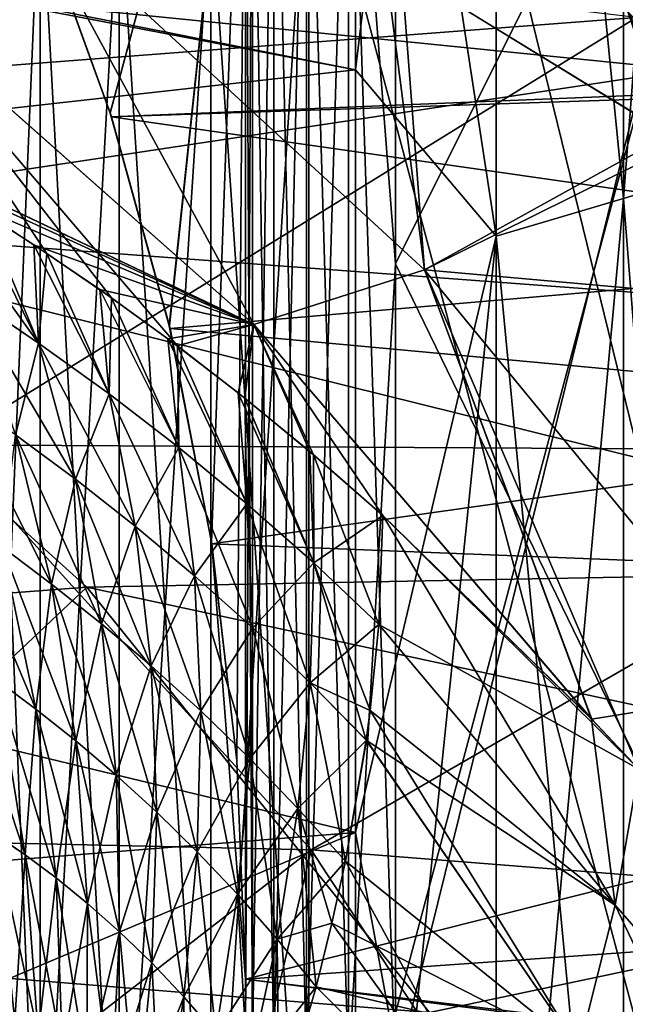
# Model space of a CAD drawing. Header units: metres. Extents: x -31 to 116, y -82 to 82.
# Tile 595 of 656: x 7.79 to 9.7, y 6.23 to 9.35. Entities that reach past the tile are written whole.
import ezdxf

# ---------------------------------------------------------------- set-up
doc = ezdxf.new("R2010")
doc.units = ezdxf.units.M
doc.layers.add('solid_80000000GA_10_1', color=7, linetype='CONTINUOUS')

msp = doc.modelspace()

# ---------------------------------------------------------------- linework, layer by layer
at = {"layer": 'solid_80000000GA_10_1'}
for points in [[(12.6, 8.140638, 67.580978), (0, 15.415252, 67.784035), (0, 15.415252, 81.302902)], [(11.651099, 8.688487, 67.049789), (2.518857, 13.960989, 66.651329), (0, 15.415252, 67.784035)], [(12.6, 8.140638, 67.580978), (11.651099, 8.688487, 67.049789), (0, 15.415252, 67.784035)], [(1.261851, 14.686722, 81.548378), (12.6, 8.140638, 81.453682), (0, 15.415252, 81.302902)], [(12.6, 8.140638, 67.580978), (0, 15.415252, 81.302902), (12.6, 8.140638, 81.453682)], [(12.6, 8.140638, -81.453682), (1.262316, 14.686454, -81.548462), (0, 15.415252, -81.302902)], [(12.6, 8.140638, -81.453682), (0, 15.415252, -81.302902), (0, 15.415252, -67.784035)], [(12.6, 8.140638, -67.580978), (12.6, 8.140638, -81.453682), (0, 15.415252, -67.784035)], [(2.518857, 13.960989, -66.651329), (12.6, 8.140638, -67.580978), (0, 15.415252, -67.784035)], [(1.261851, 14.686722, 81.548378), (11.534207, 8.755975, 81.642868), (12.6, 8.140638, 81.453682)], [(1.261851, 14.686722, 81.548378), (2.492356, 13.97629, 81.746399), (11.534207, 8.755975, 81.642868)], [(11.53445, 8.755835, -81.64283), (2.492978, 13.975931, -81.74649), (1.262316, 14.686454, -81.548462)], [(12.6, 8.140638, -81.453682), (11.53445, 8.755835, -81.64283), (1.262316, 14.686454, -81.548462)], [(2.492356, 13.97629, 81.746399), (10.497006, 9.354803, 81.795967), (11.534207, 8.755975, 81.642868)], [(11.53445, 8.755835, -81.64283), (10.497323, 9.35462, -81.795929), (2.492978, 13.975931, -81.74649)], [(10.789269, 9.186065, 66.632423), (3.307549, 13.505638, 66.326279), (2.518857, 13.960989, 66.651329)], [(11.651099, 8.688487, 67.049789), (10.789269, 9.186065, 66.632423), (2.518857, 13.960989, 66.651329)], [(2.518857, 13.960989, -66.651329), (11.650618, 8.688766, -67.049538), (12.6, 8.140638, -67.580978)], [(2.518857, 13.960989, -66.651329), (10.788719, 9.186382, -66.632172), (11.650618, 8.688766, -67.049538)], [(2.518857, 13.960989, -66.651329), (3.307062, 13.505919, -66.326462), (10.788719, 9.186382, -66.632172)], [(3.307062, 13.505919, -66.326462), (9.998805, 9.642439, -66.309898), (10.788719, 9.186382, -66.632172)], [(10.789269, 9.186065, 66.632423), (9.999215, 9.642202, 66.310051), (3.307549, 13.505638, 66.326279)], [(10.032687, 13.151988, 47.851303), (10.032687, 8.884265, 49.490318), (9.694691, 13.02726, 47.557583)], [(10.032687, 13.151988, -47.851303), (9.694691, 13.02726, -47.557583), (9.694691, 8.780321, -49.188614)], [(10.032687, 8.884265, -49.490318), (10.032687, 13.151988, -47.851303), (9.694691, 8.780321, -49.188614)], [(9.694691, 13.02726, 47.557583), (9.694691, 8.780321, 49.188614), (9.292159, 12.852402, 47.379211)], [(9.694691, 8.780321, -49.188614), (9.694691, 13.02726, -47.557583), (9.292159, 12.852333, -47.379238)], [(10.032687, 8.884265, 49.490318), (9.694691, 8.780321, 49.188614), (9.694691, 13.02726, 47.557583)], [(9.292159, 8.661469, 48.983673), (8.847297, 11.56588, 47.763874), (9.292159, 12.852402, 47.379211)], [(8.847297, 9.187693, -48.658989), (9.292159, 8.661433, -48.983685), (9.292159, 12.852333, -47.379238)], [(8.847297, 11.56588, -47.763874), (8.847297, 9.187693, -48.658989), (9.292159, 12.852333, -47.379238)], [(9.694691, 8.780321, 49.188614), (9.292159, 8.661469, 48.983673), (9.292159, 12.852402, 47.379211)], [(9.694691, 8.780321, -49.188614), (9.292159, 12.852333, -47.379238), (9.292159, 8.661433, -48.983685)], [(1.856266, 10.579639, 46.827396), (8.847297, 11.56588, 47.763874), (8.847297, 9.187693, 48.658989)], [(1.859068, 10.523571, -46.849682), (8.847297, 9.187693, -48.658989), (8.847297, 11.56588, -47.763874)], [(9.292159, 8.661469, 48.983673), (8.847297, 9.187693, 48.658989), (8.847297, 11.56588, 47.763874)], [(8.825714, 10.485681, -55.093819), (8.973832, 8.573753, -55.68121), (8.973832, 11.105904, -54.847477)], [(8.825714, 10.485681, 55.093819), (8.973832, 11.105904, 54.847477), (8.973832, 8.573753, 55.68121)], [(8.973832, 11.105904, 54.847477), (10.226168, 11.084215, 54.78553), (10.226168, 5.99521, 56.356323)], [(8.973832, 8.573753, 55.68121), (8.973832, 11.105904, 54.847477), (10.226168, 5.99521, 56.356323)], [(8.973832, 11.105904, -54.847477), (8.973832, 8.573753, -55.68121), (10.226168, 11.084215, -54.78553)], [(8.973832, 6.01221, -56.419716), (10.226168, 5.99521, -56.356323), (10.226168, 11.084215, -54.78553)], [(8.973832, 8.573753, -55.68121), (8.973832, 6.01221, -56.419716), (10.226168, 11.084215, -54.78553)], [(7.834401, 9.708703, -57.001247), (8.072961, 9.051382, -57.105053), (8.5, 10.643089, -56.822361)], [(8.073252, 9.050471, 57.105255), (7.834852, 9.707597, 57.001385), (8.5, 10.643089, 56.822361)], [(8.072961, 9.051382, -57.105053), (8.259569, 8.378361, -57.204475), (8.5, 10.643089, -56.822361)], [(8.259679, 8.377896, 57.204536), (8.073252, 9.050471, 57.105255), (8.5, 10.643089, 56.822361)], [(8.259569, 8.378361, -57.204475), (8.3932, 7.694364, -57.298088), (8.5, 10.643089, -56.822361)], [(8.39322, 7.694233, 57.298092), (8.259679, 8.377896, 57.204536), (8.5, 10.643089, 56.822361)], [(8.3932, 7.694364, -57.298088), (8.473349, 7.004083, -57.385059), (8.5, 10.643089, -56.822361)], [(8.473349, 7.004089, 57.385082), (8.39322, 7.694233, 57.298092), (8.5, 10.643089, 56.822361)], [(8.473349, 7.004083, -57.385059), (8.5, 6.311975, -57.464909), (8.5, 10.643089, -56.822361)], [(8.473349, 7.004089, 57.385082), (8.5, 10.643089, 56.822361), (8.5, 6.311975, 57.464909)], [(8.5, 10.543617, -55.569004), (8.5, 10.643089, -56.822361), (8.5, 6.311975, -57.464909)], [(8.5, 6.311975, 57.464909), (8.5, 10.643089, 56.822361), (8.5, 10.543617, 55.569004)], [(1.859048, 10.523568, 46.849682), (1.856266, 10.579639, 46.827396), (8.847297, 9.187693, 48.658989)], [(2.009825, 8.423403, 47.649441), (1.859048, 10.523568, 46.849682), (8.847297, 9.187693, 48.658989)], [(2.009825, 8.423403, -47.649441), (8.847297, 9.187693, -48.658989), (1.859068, 10.523571, -46.849682)], [(8.5, 10.543617, -55.569004), (8.5, 6.311975, -57.464909), (8.5, 6.141539, -56.901989)], [(8.5, 10.543617, -55.569004), (8.5, 6.141539, -56.901989), (8.522744, 10.495427, -55.427921)], [(8.5, 6.311975, 57.464909), (8.5, 10.543617, 55.569004), (8.5, 6.141539, 56.901989)], [(8.522744, 6.102924, 56.757992), (8.5, 6.141539, 56.901989), (8.5, 10.543617, 55.569004)], [(8.522744, 10.495427, 55.427921), (8.522744, 6.102924, 56.757992), (8.5, 10.543617, 55.569004)], [(8.522744, 6.102924, -56.757992), (8.589252, 6.067692, -56.626614), (8.589252, 10.544706, -55.267601)], [(8.522744, 10.495427, -55.427921), (8.522744, 6.102924, -56.757992), (8.589252, 10.544706, -55.267601)], [(8.589252, 10.544706, 55.267601), (8.589252, 6.067692, 56.626614), (8.522744, 10.495427, 55.427921)], [(8.693426, 10.509369, -55.163563), (8.589252, 10.544706, -55.267601), (8.589252, 6.067692, -56.626614)], [(8.589252, 10.544706, 55.267601), (8.693426, 6.039233, 56.520485), (8.589252, 6.067692, 56.626614)], [(8.693426, 10.509369, 55.163563), (8.693426, 6.039233, 56.520485), (8.589252, 10.544706, 55.267601)], [(8.5, 6.141539, -56.901989), (8.522744, 6.102924, -56.757992), (8.522744, 10.495427, -55.427921)], [(8.522744, 10.495427, 55.427921), (8.589252, 6.067692, 56.626614), (8.522744, 6.102924, 56.757992)], [(8.693426, 10.509369, -55.163563), (8.589252, 6.067692, -56.626614), (8.693426, 6.039233, -56.520485)], [(8.693426, 10.509369, -55.163563), (8.693426, 6.039233, -56.520485), (8.825714, 10.485681, -55.093819)], [(8.693426, 10.509369, 55.163563), (8.825714, 6.020155, 56.449341), (8.693426, 6.039233, 56.520485)], [(8.693426, 10.509369, 55.163563), (8.825714, 10.485681, 55.093819), (8.825714, 6.020155, 56.449341)], [(8.693426, 6.039233, -56.520485), (8.825714, 6.020155, -56.449341), (8.825714, 10.485681, -55.093819)], [(8.825714, 10.485681, -55.093819), (8.825714, 6.020155, -56.449341), (8.973832, 8.573753, -55.68121)], [(8.825714, 10.485681, 55.093819), (8.973832, 6.01221, 56.419716), (8.825714, 6.020155, 56.449341)], [(8.825714, 10.485681, 55.093819), (8.973832, 8.573753, 55.68121), (8.973832, 6.01221, 56.419716)], [(8.390631, 5.190802, 53.356651), (8.7, 5.180295, 53.317471), (8.7, 10.044571, 51.816044)], [(8.390631, 9.737114, 51.965771), (8.390631, 5.190802, 53.356651), (8.7, 10.044571, 51.816044)], [(8.390631, 9.737114, -51.965771), (8.7, 10.044571, -51.816044), (8.7, 5.180295, -53.317471)], [(10, 10.044571, 51.816044), (8.7, 5.180295, 53.317471), (10, 5.180295, 53.317471)], [(8.7, 10.044571, 51.816044), (8.7, 5.180295, 53.317471), (10, 10.044571, 51.816044)], [(8.7, 10.044571, -51.816044), (10, 5.180295, -53.317471), (8.7, 5.180295, -53.317471)], [(8.7, 10.044571, -51.816044), (10, 10.044571, -51.816044), (10, 5.180295, -53.317471)], [(9.444016, 9.962748, -81.917175), (9.891911, 9.18692, -82), (9.178318, 9.899917, -82)], [(10.497323, 9.35462, -81.795929), (9.891911, 9.18692, -82), (9.444016, 9.962748, -81.917175)], [(4.706282, 9.942379, 82), (6.205023, 9.08275, 82), (9.735477, 9.352529, 82)], [(5.274789, 9.652801, -82), (9.178318, 9.899917, -82), (9.891911, 9.18692, -82)], [(7.660927, 9.919252, -52.494438), (7.851916, 5.271216, -53.656521), (7.660927, 5.335633, -53.896732)], [(7.851916, 9.838243, -52.2593), (7.851916, 5.271216, -53.656521), (7.660927, 9.919252, -52.494438)], [(7.851916, 9.838243, 52.2593), (7.660927, 9.919252, 52.494438), (7.660927, 5.335633, 53.896732)], [(7.851916, 9.838243, 52.2593), (7.660927, 5.335633, 53.896732), (7.851916, 5.271216, 53.656521)], [(7.851916, 9.838243, -52.2593), (8.100817, 5.221815, -53.472298), (7.851916, 5.271216, -53.656521)], [(8.100817, 9.776115, -52.078972), (8.100817, 5.221815, -53.472298), (7.851916, 9.838243, -52.2593)], [(8.100817, 9.776115, 52.078972), (7.851916, 9.838243, 52.2593), (7.851916, 5.271216, 53.656521)], [(8.100817, 9.776115, 52.078972), (7.851916, 5.271216, 53.656521), (8.100817, 5.221815, 53.472298)], [(8.100817, 9.776115, -52.078972), (8.390631, 5.190802, -53.356651), (8.100817, 5.221815, -53.472298)], [(8.100817, 9.776115, -52.078972), (8.390631, 9.737114, -51.965771), (8.390631, 5.190802, -53.356651)], [(8.100817, 9.776115, 52.078972), (8.100817, 5.221815, 53.472298), (8.390631, 9.737114, 51.965771)], [(7.800747, 9.72169, 63.964466), (8.526247, 8.381899, 63.369762), (7.299954, 9.469096, 63.369762)], [(7.800747, 9.72169, -63.964466), (7.300273, 9.468851, -63.369762), (8.526366, 8.381778, -63.369762)], [(9.065285, 8.554737, -63.964466), (7.800747, 9.72169, -63.964466), (8.526366, 8.381778, -63.369762)], [(8.940356, 9.534366, -64.570351), (7.800747, 9.72169, -63.964466), (9.065285, 8.554737, -63.964466)], [(7.800747, 9.72169, 63.964466), (9.065285, 8.554737, 63.964466), (8.526247, 8.381899, 63.369762)], [(8.992866, 9.502324, 64.583038), (9.065285, 8.554737, 63.964466), (7.800747, 9.72169, 63.964466)], [(8.100817, 5.221815, 53.472298), (8.390631, 5.190802, 53.356651), (8.390631, 9.737114, 51.965771)], [(8.390631, 9.737114, -51.965771), (8.7, 5.180295, -53.317471), (8.390631, 5.190802, -53.356651)], [(7.840701, 9.693205, -59.816708), (8.072961, 9.051382, -57.105053), (7.834401, 9.708703, -57.001247)], [(7.8407, 9.693206, 59.816708), (7.834852, 9.707597, 57.001385), (8.073252, 9.050471, 57.105255)], [(7.8407, 9.693206, 59.816708), (8.073252, 9.050471, 57.105255), (8.077059, 9.038524, 59.921494)], [(21, 9.472693, 60.027061), (7.8407, 9.693206, 59.816708), (8.077059, 9.038524, 59.921494)], [(8.077058, 9.038527, -59.921494), (8.072961, 9.051382, -57.105053), (7.840701, 9.693205, -59.816708)], [(21, 9.569386, -60.011723), (8.077058, 9.038527, -59.921494), (7.840701, 9.693205, -59.816708)], [(6.719516, 8.709035, -82), (5.274789, 9.652801, -82), (9.891911, 9.18692, -82)], [(21, 9.569386, -60.011723), (21, 7.190351, -60.343029), (8.077058, 9.038527, -59.921494)], [(8.940356, 9.534366, -64.570351), (9.065285, 8.554737, -63.964466), (9.838117, 8.982422, -64.821877)], [(9.705306, 9.381531, -65.057838), (8.940356, 9.534366, -64.570351), (9.838117, 8.982422, -64.821877)], [(8.992866, 9.502324, 64.583038), (9.877806, 8.957834, 64.834686), (9.065285, 8.554737, 63.964466)], [(9.705299, 9.381535, 65.057838), (9.877806, 8.957834, 64.834686), (8.992866, 9.502324, 64.583038)], [(7.299954, 9.469096, 63.369762), (8.526247, 8.381899, 63.369762), (7.23597, 8.996865, 62.700291)], [(7.300273, 9.468851, -63.369762), (8.076905, 8.466866, -62.982864), (8.285504, 8.31453, -63.043407)], [(8.526366, 8.381778, -63.369762), (7.300273, 9.468851, -63.369762), (8.285504, 8.31453, -63.043407)], [(7.300273, 9.468851, -63.369762), (7.873055, 8.606995, -62.91996), (8.076905, 8.466866, -62.982864)], [(7.300273, 9.468851, -63.369762), (7.67432, 8.736243, -62.855484), (7.873055, 8.606995, -62.91996)], [(21, 9.472693, 60.027061), (8.077059, 9.038524, 59.921494), (8.261775, 8.368989, 60.020542)], [(21, 9.472693, 60.027061), (8.261775, 8.368989, 60.020542), (8.394072, 7.688744, 60.112804)], [(21, 9.472693, 60.027061), (8.394072, 7.688744, 60.112804), (8.5, 6.311975, 60.27401)], [(21, 4.718619, 60.586433), (21, 9.472693, 60.027061), (8.5, 6.311975, 60.27401)], [(6.205023, 9.08275, 82), (7.547945, 8.001782, 82), (9.735477, 9.352529, 82)], [(7.547945, 8.001782, 82), (10.88724, 7.982312, 82), (9.735477, 9.352529, 82)], [(2.009825, 8.423403, 47.649441), (8.847297, 9.187693, 48.658989), (8.847297, 6.776258, 49.460232)], [(2.009825, 8.423403, -47.649441), (8.847297, 6.776258, -49.460232), (8.847297, 9.187693, -48.658989)], [(6.719516, 8.709035, -82), (9.891911, 9.18692, -82), (10.550343, 8.422568, -82)], [(9.292159, 8.661469, 48.983673), (8.847297, 6.776258, 49.460232), (8.847297, 9.187693, 48.658989)], [(8.847297, 9.187693, -48.658989), (8.847297, 6.776258, -49.460232), (9.292159, 8.661433, -48.983685)], [(8.077058, 9.038527, -59.921494), (8.259569, 8.378361, -57.204475), (8.072961, 9.051382, -57.105053)], [(8.077059, 9.038524, 59.921494), (8.073252, 9.050471, 57.105255), (8.259679, 8.377896, 57.204536)], [(8.261774, 8.368993, -60.020542), (8.259569, 8.378361, -57.204475), (8.077058, 9.038527, -59.921494)], [(21, 7.190351, -60.343029), (8.261774, 8.368993, -60.020542), (8.077058, 9.038527, -59.921494)], [(8.077059, 9.038524, 59.921494), (8.259679, 8.377896, 57.204536), (8.261775, 8.368989, 60.020542)], [(8.526247, 8.381899, 63.369762), (7.24733, 8.990504, 62.704544), (7.23597, 8.996865, 62.700291)], [(8.526247, 8.381899, 63.369762), (7.435086, 8.882516, 62.773148), (7.24733, 8.990504, 62.704544)], [(9.838117, 8.982422, -64.821877), (9.065285, 8.554737, -63.964466), (10.157061, 7.224752, -63.964466)], [(9.877806, 8.957834, 64.834686), (10.767009, 8.403287, 65.158096), (9.065285, 8.554737, 63.964466)], [(8.526247, 8.381899, 63.369762), (7.629694, 8.764365, 62.840637), (7.435086, 8.882516, 62.773148)], [(7.846861, 8.323495, -62.561157), (7.67432, 8.736243, -62.855484), (7.451938, 8.872567, -62.779171)], [(7.621539, 8.475718, -62.473068), (7.846861, 8.323495, -62.561157), (7.451938, 8.872567, -62.779171)], [(10.032687, 8.884265, 49.490318), (10.032687, 4.512641, 50.827755), (9.694691, 8.780321, 49.188614)], [(10.032687, 8.884265, -49.490318), (9.694691, 8.780321, -49.188614), (9.694691, 4.429988, -50.519539)], [(10.032687, 4.512641, -50.827755), (10.032687, 8.884265, -49.490318), (9.694691, 4.429988, -50.519539)], [(9.694691, 8.780321, 49.188614), (9.694691, 4.429988, 50.519539), (9.292159, 8.661469, 48.983673)], [(9.694691, 8.780321, -49.188614), (9.292159, 8.661433, -48.983685), (9.292159, 4.369777, -50.29501)], [(9.694691, 4.429988, -50.519539), (9.694691, 8.780321, -49.188614), (9.292159, 4.369777, -50.29501)], [(10.032687, 4.512641, 50.827755), (9.694691, 4.429988, 50.519539), (9.694691, 8.780321, 49.188614)], [(7.629694, 8.764365, 62.840637), (7.846866, 8.323483, 62.56115), (7.621544, 8.475705, 62.473061)], [(7.629694, 8.764365, 62.840637), (7.831748, 8.634418, 62.906788), (7.846866, 8.323483, 62.56115)], [(8.526247, 8.381899, 63.369762), (7.831748, 8.634418, 62.906788), (7.629694, 8.764365, 62.840637)], [(7.846861, 8.323495, -62.561157), (7.873055, 8.606995, -62.91996), (7.67432, 8.736243, -62.855484)], [(5.689669, 7.375425, -80.315002), (6.719516, 8.709035, -82), (7.998627, 7.551286, -82)], [(6.719516, 8.709035, -82), (10.550343, 8.422568, -82), (11.14992, 7.611111, -82)], [(7.998627, 7.551286, -82), (6.719516, 8.709035, -82), (11.14992, 7.611111, -82)], [(9.292159, 4.369777, 50.29501), (8.847297, 6.776258, 49.460232), (9.292159, 8.661469, 48.983673)], [(8.847297, 4.33528, -50.16637), (9.292159, 4.369777, -50.29501), (9.292159, 8.661433, -48.983685)], [(8.847297, 6.776258, -49.460232), (8.847297, 4.33528, -50.16637), (9.292159, 8.661433, -48.983685)], [(9.694691, 4.429988, 50.519539), (9.292159, 4.369777, 50.29501), (9.292159, 8.661469, 48.983673)], [(7.831748, 8.634418, 62.906788), (8.069679, 8.162602, 62.641926), (7.846866, 8.323483, 62.56115)], [(7.831748, 8.634418, 62.906788), (8.040339, 8.492601, 62.971836), (8.069679, 8.162602, 62.641926)], [(8.526247, 8.381899, 63.369762), (8.040339, 8.492601, 62.971836), (7.831748, 8.634418, 62.906788)], [(7.846861, 8.323495, -62.561157), (8.069676, 8.162616, -62.641937), (7.873055, 8.606995, -62.91996)], [(8.069676, 8.162616, -62.641937), (8.076905, 8.466866, -62.982864), (7.873055, 8.606995, -62.91996)], [(8.825714, 6.020155, -56.449341), (8.973832, 6.01221, -56.419716), (8.973832, 8.573753, -55.68121)], [(8.973832, 8.573753, 55.68121), (10.226168, 5.99521, 56.356323), (8.973832, 6.01221, 56.419716)], [(9.065285, 8.554737, 63.964466), (9.593751, 7.134407, 63.368999), (8.526247, 8.381899, 63.369762)], [(9.065285, 8.554737, -63.964466), (8.526366, 8.381778, -63.369762), (9.594211, 7.133932, -63.369118)], [(9.742939, 6.976133, -63.406075), (9.065285, 8.554737, -63.964466), (9.594211, 7.133932, -63.369118)], [(9.742939, 6.976133, -63.406075), (10.157061, 7.224752, -63.964466), (9.065285, 8.554737, -63.964466)], [(9.065285, 8.554737, 63.964466), (10.157061, 7.224752, 63.964466), (9.593751, 7.134407, 63.368999)], [(10.767009, 8.403287, 65.158096), (10.157061, 7.224752, 63.964466), (9.065285, 8.554737, 63.964466)], [(7.963278, 7.8932, -62.288151), (7.846861, 8.323495, -62.561157), (7.621539, 8.475718, -62.473068)], [(7.773222, 8.033478, -62.203136), (7.963278, 7.8932, -62.288151), (7.621539, 8.475718, -62.473068)], [(7.773231, 8.033446, 62.203117), (7.621544, 8.475705, 62.473061), (7.846866, 8.323483, 62.56115)], [(8.040339, 8.492601, 62.971836), (8.289198, 7.992994, 62.715675), (8.069679, 8.162602, 62.641926)], [(8.040339, 8.492601, 62.971836), (8.255396, 8.337149, 63.034958), (8.289198, 7.992994, 62.715675)], [(8.526247, 8.381899, 63.369762), (8.255396, 8.337149, 63.034958), (8.040339, 8.492601, 62.971836)], [(8.069676, 8.162616, -62.641937), (8.289196, 7.993006, -62.715683), (8.076905, 8.466866, -62.982864)], [(8.289196, 7.993006, -62.715683), (8.285504, 8.31453, -63.043407), (8.076905, 8.466866, -62.982864)], [(2.198413, 6.244006, 48.397625), (2.009825, 8.423403, 47.649441), (8.847297, 6.776258, 49.460232)], [(2.198413, 6.244006, -48.397625), (8.847297, 6.776258, -49.460232), (2.009825, 8.423403, -47.649441)], [(8.526247, 8.381899, 63.369762), (8.476597, 8.166471, 63.095589), (8.255396, 8.337149, 63.034958)], [(8.261774, 8.368993, -60.020542), (8.3932, 7.694364, -57.298088), (8.259569, 8.378361, -57.204475)], [(8.261775, 8.368989, 60.020542), (8.259679, 8.377896, 57.204536), (8.39322, 7.694233, 57.298092)], [(8.526366, 8.381778, -63.369762), (8.285504, 8.31453, -63.043407), (8.498286, 8.149165, -63.101364)], [(8.526247, 8.381899, 63.369762), (8.702959, 7.980305, 63.154072), (8.476597, 8.166471, 63.095589)], [(8.526366, 8.381778, -63.369762), (8.498286, 8.149165, -63.101364), (8.714558, 7.970492, -63.157032)], [(8.526247, 8.381899, 63.369762), (8.933621, 7.77798, 63.210453), (8.702959, 7.980305, 63.154072)], [(8.526247, 8.381899, 63.369762), (9.593751, 7.134407, 63.368999), (8.933621, 7.77798, 63.210453)], [(8.526366, 8.381778, -63.369762), (8.714558, 7.970492, -63.157032), (8.933621, 7.77798, -63.210453)], [(9.594211, 7.133932, -63.369118), (8.526366, 8.381778, -63.369762), (8.933621, 7.77798, -63.210453)], [(8.394072, 7.688744, -60.112804), (8.3932, 7.694364, -57.298088), (8.261774, 8.368993, -60.020542)], [(21, 7.190351, -60.343029), (8.394072, 7.688744, -60.112804), (8.261774, 8.368993, -60.020542)], [(8.261775, 8.368989, 60.020542), (8.39322, 7.694233, 57.298092), (8.394072, 7.688744, 60.112804)], [(7.963285, 7.89317, 62.288136), (7.773231, 8.033446, 62.203117), (7.846866, 8.323483, 62.56115)], [(8.152195, 7.744737, -62.366119), (8.069676, 8.162616, -62.641937), (7.846861, 8.323495, -62.561157)], [(7.963278, 7.8932, -62.288151), (8.152195, 7.744737, -62.366119), (7.846861, 8.323495, -62.561157)], [(7.963285, 7.89317, 62.288136), (7.846866, 8.323483, 62.56115), (8.069679, 8.162602, 62.641926)], [(8.255396, 8.337149, 63.034958), (8.504745, 7.814829, 62.782707), (8.289198, 7.992994, 62.715675)], [(8.255396, 8.337149, 63.034958), (8.476597, 8.166471, 63.095589), (8.504745, 7.814829, 62.782707)], [(8.504744, 7.814841, -62.782719), (8.498286, 8.149165, -63.101364), (8.285504, 8.31453, -63.043407)], [(8.289196, 7.993006, -62.715683), (8.504744, 7.814841, -62.782719), (8.285504, 8.31453, -63.043407)], [(7.887905, 7.561643, -61.967197), (7.773222, 8.033478, -62.203136), (7.582823, 8.165809, -62.110935)], [(7.731267, 7.679333, -61.879585), (7.887905, 7.561643, -61.967197), (7.582823, 8.165809, -62.110935)], [(8.1522, 7.744708, 62.3661), (7.963285, 7.89317, 62.288136), (8.069679, 8.162602, 62.641926)], [(8.339198, 7.587906, -62.437195), (8.289196, 7.993006, -62.715683), (8.069676, 8.162616, -62.641937)], [(8.152195, 7.744737, -62.366119), (8.339198, 7.587906, -62.437195), (8.069676, 8.162616, -62.641937)], [(8.1522, 7.744708, 62.3661), (8.069679, 8.162602, 62.641926), (8.289198, 7.992994, 62.715675)], [(8.476597, 8.166471, 63.095589), (8.715673, 7.62835, 62.843349), (8.504745, 7.814829, 62.782707)], [(8.476597, 8.166471, 63.095589), (8.702959, 7.980305, 63.154072), (8.715673, 7.62835, 62.843349)], [(8.715673, 7.628362, -62.843361), (8.714558, 7.970492, -63.157032), (8.498286, 8.149165, -63.101364)], [(8.504744, 7.814841, -62.782719), (8.715673, 7.628362, -62.843361), (8.498286, 8.149165, -63.101364)], [(7.887915, 7.561593, 61.967175), (7.73128, 7.67928, 61.879562), (7.773231, 8.033446, 62.203117)], [(8.045196, 7.436163, -62.048058), (7.963278, 7.8932, -62.288151), (7.773222, 8.033478, -62.203136)], [(7.887905, 7.561643, -61.967197), (8.045196, 7.436163, -62.048058), (7.773222, 8.033478, -62.203136)], [(7.887915, 7.561593, 61.967175), (7.773231, 8.033446, 62.203117), (7.963285, 7.89317, 62.288136)], [(6.394561, 6.77339, 80.315002), (8.707303, 6.721757, 82), (7.547945, 8.001782, 82)], [(7.547945, 8.001782, 82), (8.707303, 6.721757, 82), (10.88724, 7.982312, 82)], [(8.3392, 7.587878, 62.437176), (8.1522, 7.744708, 62.3661), (8.289198, 7.992994, 62.715675)], [(8.523602, 7.4228, -62.501637), (8.504744, 7.814841, -62.782719), (8.289196, 7.993006, -62.715683)], [(8.339198, 7.587906, -62.437195), (8.523602, 7.4228, -62.501637), (8.289196, 7.993006, -62.715683)], [(8.3392, 7.587878, 62.437176), (8.289198, 7.992994, 62.715675), (8.504745, 7.814829, 62.782707)], [(8.702959, 7.980305, 63.154072), (8.933621, 7.77798, 63.210453), (8.715673, 7.62835, 62.843349)], [(8.707303, 6.721757, 82), (11.847364, 6.472245, 82), (10.88724, 7.982312, 82)], [(8.921274, 7.433758, -62.898006), (8.933621, 7.77798, -63.210453), (8.714558, 7.970492, -63.157032)], [(8.715673, 7.628362, -62.843361), (8.921274, 7.433758, -62.898006), (8.714558, 7.970492, -63.157032)], [(8.045202, 7.436114, 62.048035), (7.887915, 7.561593, 61.967175), (7.963285, 7.89317, 62.288136)], [(8.202374, 7.302579, -62.122215), (8.152195, 7.744737, -62.366119), (7.963278, 7.8932, -62.288151)], [(8.045196, 7.436163, -62.048058), (8.202374, 7.302579, -62.122215), (7.963278, 7.8932, -62.288151)], [(8.045202, 7.436114, 62.048035), (7.963285, 7.89317, 62.288136), (8.1522, 7.744708, 62.3661)], [(8.523602, 7.422772, 62.501617), (8.3392, 7.587878, 62.437176), (8.504745, 7.814829, 62.782707)], [(8.704747, 7.249585, -62.559723), (8.715673, 7.628362, -62.843361), (8.504744, 7.814841, -62.782719)], [(8.523602, 7.4228, -62.501637), (8.704747, 7.249585, -62.559723), (8.504744, 7.814841, -62.782719)], [(8.523602, 7.422772, 62.501617), (8.504745, 7.814829, 62.782707), (8.715673, 7.62835, 62.843349)], [(7.838022, 7.166086, -61.686222), (7.731267, 7.679333, -61.879585), (7.576047, 7.789546, -61.785172)], [(7.7137, 7.258791, -61.59816), (7.838022, 7.166086, -61.686222), (7.576047, 7.789546, -61.785172)], [(8.933621, 7.77798, 63.210453), (8.92135, 7.433939, 62.898048), (8.715673, 7.62835, 62.843349)], [(8.921274, 7.433758, -62.898006), (9.742939, 6.976133, -63.406075), (8.933621, 7.77798, -63.210453)], [(9.668066, 6.546568, 63.040905), (8.92135, 7.433939, 62.898048), (8.933621, 7.77798, 63.210453)], [(9.742939, 6.976133, -63.406075), (9.594211, 7.133932, -63.369118), (8.933621, 7.77798, -63.210453)], [(9.593751, 7.134407, 63.368999), (9.668066, 6.546568, 63.040905), (8.933621, 7.77798, 63.210453)], [(8.202377, 7.302532, 62.122192), (8.045202, 7.436114, 62.048035), (8.1522, 7.744708, 62.3661)], [(8.35869, 7.160642, -62.189751), (8.339198, 7.587906, -62.437195), (8.152195, 7.744737, -62.366119)], [(8.202374, 7.302579, -62.122215), (8.35869, 7.160642, -62.189751), (8.152195, 7.744737, -62.366119)], [(8.202377, 7.302532, 62.122192), (8.1522, 7.744708, 62.3661), (8.3392, 7.587878, 62.437176)], [(8.394072, 7.688744, -60.112804), (8.473349, 7.004083, -57.385059), (8.3932, 7.694364, -57.298088)], [(8.394072, 7.688744, 60.112804), (8.39322, 7.694233, 57.298092), (8.473349, 7.004089, 57.385082)], [(8.394072, 7.688744, -60.112804), (8.5, 6.311975, -60.27401), (8.473349, 7.004083, -57.385059)], [(21, 7.190351, -60.343029), (8.5, 6.311975, -60.27401), (8.394072, 7.688744, -60.112804)], [(8.394072, 7.688744, 60.112804), (8.5, 6.311975, 57.464909), (8.5, 6.311975, 60.27401)], [(8.394072, 7.688744, 60.112804), (8.473349, 7.004089, 57.385082), (8.5, 6.311975, 57.464909)], [(7.838034, 7.166012, 61.686195), (7.713716, 7.258714, 61.598137), (7.73128, 7.67928, 61.879562)], [(7.96427, 7.065739, -61.76799), (7.887905, 7.561643, -61.967197), (7.731267, 7.679333, -61.879585)], [(7.838022, 7.166086, -61.686222), (7.96427, 7.065739, -61.76799), (7.731267, 7.679333, -61.879585)], [(7.838034, 7.166012, 61.686195), (7.73128, 7.67928, 61.879562), (7.887915, 7.561593, 61.967175)], [(8.704746, 7.249559, 62.559704), (8.523602, 7.422772, 62.501617), (8.715673, 7.62835, 62.843349)], [(8.704746, 7.249559, 62.559704), (8.715673, 7.62835, 62.843349), (8.92135, 7.433939, 62.898048)], [(8.704747, 7.249585, -62.559723), (8.881884, 7.06837, -62.611851), (8.715673, 7.628362, -62.843361)], [(8.89427, 7.161678, -62.680893), (8.921274, 7.433758, -62.898006), (8.715673, 7.628362, -62.843361)], [(8.881884, 7.06837, -62.611851), (8.89427, 7.161678, -62.680893), (8.715673, 7.628362, -62.843361)], [(7.998627, 7.551286, -82), (11.14992, 7.611111, -82), (11.68735, 6.756908, -82)], [(8.358691, 7.160596, 62.189724), (8.202377, 7.302532, 62.122192), (8.3392, 7.587878, 62.437176)], [(8.513476, 7.010399, -62.25087), (8.523602, 7.4228, -62.501637), (8.339198, 7.587906, -62.437195)], [(8.35869, 7.160642, -62.189751), (8.513476, 7.010399, -62.25087), (8.339198, 7.587906, -62.437195)], [(8.358691, 7.160596, 62.189724), (8.3392, 7.587878, 62.437176), (8.523602, 7.422772, 62.501617)], [(5.689669, 7.375425, -80.315002), (7.998627, 7.551286, -82), (6.77339, 6.394561, -80.315002)], [(6.77339, 6.394561, -80.315002), (7.998627, 7.551286, -82), (9.081097, 6.207486, -82)], [(7.964278, 7.065668, 61.767967), (7.838034, 7.166012, 61.686195), (7.887915, 7.561593, 61.967175)], [(8.091735, 6.957399, -61.843487), (8.045196, 7.436163, -62.048058), (7.887905, 7.561643, -61.967197)], [(7.96427, 7.065739, -61.76799), (8.091735, 6.957399, -61.843487), (7.887905, 7.561643, -61.967197)], [(7.964278, 7.065668, 61.767967), (7.887915, 7.561593, 61.967175), (8.045202, 7.436114, 62.048035)], [(9.081097, 6.207486, -82), (7.998627, 7.551286, -82), (11.68735, 6.756908, -82)], [(8.09174, 6.95733, 61.84346), (7.964278, 7.065668, 61.767967), (8.045202, 7.436114, 62.048035)], [(8.219709, 6.840713, -61.912727), (8.202374, 7.302579, -62.122215), (8.045196, 7.436163, -62.048058)], [(8.091735, 6.957399, -61.843487), (8.219709, 6.840713, -61.912727), (8.045196, 7.436163, -62.048058)], [(8.09174, 6.95733, 61.84346), (8.045202, 7.436114, 62.048035), (8.202377, 7.302532, 62.122192)], [(8.513474, 7.010355, 62.250847), (8.358691, 7.160596, 62.189724), (8.523602, 7.422772, 62.501617)], [(8.513474, 7.010355, 62.250847), (8.523602, 7.422772, 62.501617), (8.704746, 7.249559, 62.559704)], [(8.513476, 7.010399, -62.25087), (8.666083, 6.851983, -62.305836), (8.523602, 7.4228, -62.501637)], [(8.666083, 6.851983, -62.305836), (8.704747, 7.249585, -62.559723), (8.523602, 7.4228, -62.501637)], [(8.894424, 7.162169, 62.681103), (8.704746, 7.249559, 62.559704), (8.92135, 7.433939, 62.898048)], [(9.668066, 6.546567, -63.040905), (8.921274, 7.433758, -62.898006), (8.89427, 7.161678, -62.680893)], [(9.668066, 6.546568, 63.040905), (8.894424, 7.162169, 62.681103), (8.92135, 7.433939, 62.898048)], [(9.668066, 6.546567, -63.040905), (9.742939, 6.976133, -63.406075), (8.921274, 7.433758, -62.898006)], [(7.803988, 6.705285, -61.452885), (7.7137, 7.258791, -61.59816), (7.592023, 7.344268, -61.503845)], [(7.708742, 6.77042, -61.366734), (7.803988, 6.705285, -61.452885), (7.592023, 7.344268, -61.503845)], [(8.219709, 6.840646, 61.912697), (8.09174, 6.95733, 61.84346), (8.202377, 7.302532, 62.122192)], [(8.347499, 6.715399, -61.97575), (8.35869, 7.160642, -62.189751), (8.202374, 7.302579, -62.122215)], [(8.219709, 6.840713, -61.912727), (8.347499, 6.715399, -61.97575), (8.202374, 7.302579, -62.122215)], [(8.219709, 6.840646, 61.912697), (8.202377, 7.302532, 62.122192), (8.358691, 7.160596, 62.189724)], [(7.804, 6.705184, 61.452862), (7.708757, 6.770316, 61.366714), (7.713716, 7.258714, 61.598137)], [(7.901758, 6.632469, -61.533253), (7.838022, 7.166086, -61.686222), (7.7137, 7.258791, -61.59816)], [(7.803988, 6.705285, -61.452885), (7.901758, 6.632469, -61.533253), (7.7137, 7.258791, -61.59816)], [(7.804, 6.705184, 61.452862), (7.713716, 7.258714, 61.598137), (7.838034, 7.166012, 61.686195)], [(8.666078, 6.851941, 62.305809), (8.513474, 7.010355, 62.250847), (8.704746, 7.249559, 62.559704)], [(8.666078, 6.851941, 62.305809), (8.704746, 7.249559, 62.559704), (8.881979, 7.068436, 62.611752)], [(8.666083, 6.851983, -62.305836), (8.815839, 6.68551, -62.354919), (8.704747, 7.249585, -62.559723)], [(8.894424, 7.162169, 62.681103), (8.881979, 7.068436, 62.611752), (8.704746, 7.249559, 62.559704)], [(8.815839, 6.68551, -62.354919), (8.881884, 7.06837, -62.611851), (8.704747, 7.249585, -62.559723)], [(10.157061, 7.224752, 63.964466), (9.742548, 6.976552, 63.405975), (9.593751, 7.134407, 63.368999)], [(21, 7.190351, -60.343029), (21, 4.799426, -60.580086), (8.5, 6.311975, -60.27401)], [(7.901766, 6.632372, 61.53323), (7.804, 6.705184, 61.452862), (7.838034, 7.166012, 61.686195)], [(8.001431, 6.551538, -61.607838), (7.96427, 7.065739, -61.76799), (7.838022, 7.166086, -61.686222)], [(7.901758, 6.632469, -61.533253), (8.001431, 6.551538, -61.607838), (7.838022, 7.166086, -61.686222)], [(7.901766, 6.632372, 61.53323), (7.838034, 7.166012, 61.686195), (7.964278, 7.065668, 61.767967)], [(8.347495, 6.715335, 61.975723), (8.219709, 6.840646, 61.912697), (8.358691, 7.160596, 62.189724)], [(8.347495, 6.715335, 61.975723), (8.358691, 7.160596, 62.189724), (8.513474, 7.010355, 62.250847)], [(8.347499, 6.715399, -61.97575), (8.474478, 6.581495, -62.032753), (8.35869, 7.160642, -62.189751)], [(8.474478, 6.581495, -62.032753), (8.513476, 7.010399, -62.25087), (8.35869, 7.160642, -62.189751)], [(9.668066, 6.546567, -63.040905), (8.89427, 7.161678, -62.680893), (8.881884, 7.06837, -62.611851)], [(9.552715, 6.091434, 62.719074), (8.881979, 7.068436, 62.611752), (8.894424, 7.162169, 62.681103)], [(9.668066, 6.546568, 63.040905), (9.552715, 6.091434, 62.719074), (8.894424, 7.162169, 62.681103)], [(9.593751, 7.134407, 63.368999), (9.742548, 6.976552, 63.405975), (9.668066, 6.546568, 63.040905)], [(8.815863, 6.685524, 62.354893), (8.666078, 6.851941, 62.305809), (8.881979, 7.068436, 62.611752)], [(9.552715, 6.091434, -62.719074), (8.881884, 7.06837, -62.611851), (8.815839, 6.68551, -62.354919)], [(9.552715, 6.091434, 62.719074), (8.815863, 6.685524, 62.354893), (8.881979, 7.068436, 62.611752)], [(9.668066, 6.546567, -63.040905), (8.881884, 7.06837, -62.611851), (9.552715, 6.091434, -62.719074)], [(8.001433, 6.551445, 61.607811), (7.901766, 6.632372, 61.53323), (7.964278, 7.065668, 61.767967)], [(8.102391, 6.462132, -61.676674), (8.091735, 6.957399, -61.843487), (7.96427, 7.065739, -61.76799)], [(8.001431, 6.551538, -61.607838), (8.102391, 6.462132, -61.676674), (7.96427, 7.065739, -61.76799)], [(8.001433, 6.551445, 61.607811), (7.964278, 7.065668, 61.767967), (8.09174, 6.95733, 61.84346)], [(8.47447, 6.581434, 62.032722), (8.347495, 6.715335, 61.975723), (8.513474, 7.010355, 62.250847)], [(8.5, 6.311975, -60.27401), (8.5, 6.311975, -57.464909), (8.473349, 7.004083, -57.385059)], [(8.47447, 6.581434, 62.032722), (8.513474, 7.010355, 62.250847), (8.666078, 6.851941, 62.305809)], [(8.474478, 6.581495, -62.032753), (8.600039, 6.43913, -62.083961), (8.513476, 7.010399, -62.25087)], [(8.600039, 6.43913, -62.083961), (8.666083, 6.851983, -62.305836), (8.513476, 7.010399, -62.25087)], [(10.374473, 5.739543, 63.295013), (9.668066, 6.546568, 63.040905), (9.742548, 6.976552, 63.405975)], [(9.668066, 6.546567, -63.040905), (10.374472, 5.73954, -63.29501), (9.742939, 6.976133, -63.406075)], [(8.10239, 6.462043, 61.676647), (8.001433, 6.551445, 61.607811), (8.09174, 6.95733, 61.84346)], [(8.204025, 6.363889, -61.739803), (8.219709, 6.840713, -61.912727), (8.091735, 6.957399, -61.843487)], [(8.102391, 6.462132, -61.676674), (8.204025, 6.363889, -61.739803), (8.091735, 6.957399, -61.843487)], [(8.10239, 6.462043, 61.676647), (8.09174, 6.95733, 61.84346), (8.219709, 6.840646, 61.912697)], [(8.600028, 6.43907, 62.083931), (8.47447, 6.581434, 62.032722), (8.666078, 6.851941, 62.305809)], [(8.600028, 6.43907, 62.083931), (8.666078, 6.851941, 62.305809), (8.815863, 6.685524, 62.354893)], [(8.600039, 6.43913, -62.083961), (8.723558, 6.288425, -62.129635), (8.666083, 6.851983, -62.305836)], [(8.77319, 6.489585, -62.23877), (8.815839, 6.68551, -62.354919), (8.666083, 6.851983, -62.305836)], [(8.723558, 6.288425, -62.129635), (8.77319, 6.489585, -62.23877), (8.666083, 6.851983, -62.305836)], [(8.20402, 6.363803, 61.739777), (8.10239, 6.462043, 61.676647), (8.219709, 6.840646, 61.912697)], [(8.20402, 6.363803, 61.739777), (8.219709, 6.840646, 61.912697), (8.347495, 6.715335, 61.975723)], [(8.204025, 6.363889, -61.739803), (8.305733, 6.256522, -61.797287), (8.219709, 6.840713, -61.912727)], [(8.305733, 6.256522, -61.797287), (8.347499, 6.715399, -61.97575), (8.219709, 6.840713, -61.912727)], [(2.198413, 6.244006, 48.397625), (8.847297, 6.776258, 49.460232), (8.847297, 4.33528, 50.16637)], [(2.198413, 6.244006, -48.397625), (2.366027, 4.039274, -49.06255), (8.847297, 6.776258, -49.460232)], [(2.366027, 4.039274, -49.06255), (8.847297, 4.33528, -50.16637), (8.847297, 6.776258, -49.460232)], [(6.394561, 6.77339, 80.315002), (7.375425, 5.689669, 80.315002), (8.707303, 6.721757, 82)], [(7.708742, 6.77042, -61.366734), (7.771456, 6.179403, -61.274643), (7.845665, 6.136454, -61.351326)], [(7.708742, 6.77042, -61.366734), (7.845665, 6.136454, -61.351326), (7.803988, 6.705285, -61.452885)], [(7.771464, 6.179275, 61.274628), (7.708757, 6.770316, 61.366714), (7.804, 6.705184, 61.452862)], [(9.292159, 4.369777, 50.29501), (8.847297, 4.33528, 50.16637), (8.847297, 6.776258, 49.460232)], [(9.081097, 6.207486, -82), (11.68735, 6.756908, -82), (12.159451, 5.864935, -82)], [(7.375425, 5.689669, 80.315002), (8.174682, 4.465849, 80.315002), (8.707303, 6.721757, 82)], [(7.845669, 6.136331, 61.351311), (7.771464, 6.179275, 61.274628), (7.804, 6.705184, 61.452862)], [(7.803988, 6.705285, -61.452885), (7.845665, 6.136454, -61.351326), (7.92165, 6.085143, -61.422619)], [(7.803988, 6.705285, -61.452885), (7.92165, 6.085143, -61.422619), (7.901758, 6.632469, -61.533253)], [(7.845669, 6.136331, 61.351311), (7.804, 6.705184, 61.452862), (7.901766, 6.632372, 61.53323)], [(8.174682, 4.465849, 80.315002), (9.653408, 5.273681, 82), (8.707303, 6.721757, 82)], [(8.305722, 6.256439, 61.79726), (8.20402, 6.363803, 61.739777), (8.347495, 6.715335, 61.975723)], [(8.305722, 6.256439, 61.79726), (8.347495, 6.715335, 61.975723), (8.47447, 6.581434, 62.032722)], [(8.305733, 6.256522, -61.797287), (8.406969, 6.140082, -61.849312), (8.347499, 6.715399, -61.97575)], [(8.406969, 6.140082, -61.849312), (8.474478, 6.581495, -62.032753), (8.347499, 6.715399, -61.97575)], [(8.707303, 6.721757, 82), (9.653408, 5.273681, 82), (11.847364, 6.472245, 82)], [(8.773194, 6.489588, 62.238766), (8.600028, 6.43907, 62.083931), (8.815863, 6.685524, 62.354893)], [(9.552715, 6.091434, -62.719074), (8.815839, 6.68551, -62.354919), (8.77319, 6.489585, -62.23877)], [(9.39746, 5.617464, 62.444763), (8.773194, 6.489588, 62.238766), (8.815863, 6.685524, 62.354893)], [(9.552715, 6.091434, 62.719074), (9.39746, 5.617464, 62.444763), (8.815863, 6.685524, 62.354893)], [(7.921649, 6.085024, 61.4226), (7.845669, 6.136331, 61.351311), (7.901766, 6.632372, 61.53323)], [(7.901758, 6.632469, -61.533253), (7.92165, 6.085143, -61.422619), (7.998929, 6.025033, -61.488625)], [(7.901758, 6.632469, -61.533253), (7.998929, 6.025033, -61.488625), (8.001431, 6.551538, -61.607838)], [(7.921649, 6.085024, 61.4226), (7.901766, 6.632372, 61.53323), (8.001433, 6.551445, 61.607811)], [(8.406955, 6.140003, 61.849281), (8.305722, 6.256439, 61.79726), (8.47447, 6.581434, 62.032722)], [(8.406955, 6.140003, 61.849281), (8.47447, 6.581434, 62.032722), (8.600028, 6.43907, 62.083931)], [(8.406969, 6.140082, -61.849312), (8.507209, 6.01472, -61.896084), (8.474478, 6.581495, -62.032753)], [(8.507209, 6.01472, -61.896084), (8.600039, 6.43913, -62.083961), (8.474478, 6.581495, -62.032753)], [(7.998924, 6.02492, 61.488605), (7.921649, 6.085024, 61.4226), (8.001433, 6.551445, 61.607811)], [(7.998924, 6.02492, 61.488605), (8.001433, 6.551445, 61.607811), (8.10239, 6.462043, 61.676647)], [(8.001431, 6.551538, -61.607838), (7.998929, 6.025033, -61.488625), (8.077026, 5.955776, -61.549461)], [(8.001431, 6.551538, -61.607838), (8.077026, 5.955776, -61.549461), (8.102391, 6.462132, -61.676674)], [(10.233908, 5.3579, 63.024731), (9.552715, 6.091434, 62.719074), (9.668066, 6.546568, 63.040905)], [(9.668066, 6.546567, -63.040905), (9.552715, 6.091434, -62.719074), (10.233907, 5.357898, -63.024731)], [(10.374473, 5.739543, 63.295013), (10.233908, 5.3579, 63.024731), (9.668066, 6.546568, 63.040905)], [(9.668066, 6.546567, -63.040905), (10.233907, 5.357898, -63.024731), (10.374472, 5.73954, -63.29501)], [(8.773194, 6.489588, 62.238766), (8.723553, 6.288332, 62.129555), (8.600028, 6.43907, 62.083931)], [(9.39746, 5.617464, 62.444763), (8.723553, 6.288332, 62.129555), (8.773194, 6.489588, 62.238766)], [(9.552715, 6.091434, -62.719074), (8.77319, 6.489585, -62.23877), (8.723558, 6.288425, -62.129635)], [(8.077017, 5.955666, 61.549438), (7.998924, 6.02492, 61.488605), (8.10239, 6.462043, 61.676647)], [(8.077017, 5.955666, 61.549438), (8.10239, 6.462043, 61.676647), (8.20402, 6.363803, 61.739777)], [(8.102391, 6.462132, -61.676674), (8.077026, 5.955776, -61.549461), (8.155467, 5.877018, -61.605247)], [(8.102391, 6.462132, -61.676674), (8.155467, 5.877018, -61.605247), (8.204025, 6.363889, -61.739803)], [(9.653408, 5.273681, 82), (12.519493, 5.05093, 82), (11.847364, 6.472245, 82)], [(8.50719, 6.014644, 61.896053), (8.406955, 6.140003, 61.849281), (8.600028, 6.43907, 62.083931)], [(8.50719, 6.014644, 61.896053), (8.600028, 6.43907, 62.083931), (8.723553, 6.288332, 62.129555)], [(8.507209, 6.01472, -61.896084), (8.605845, 5.88056, -61.937943), (8.600039, 6.43913, -62.083961)], [(8.605845, 5.88056, -61.937943), (8.723558, 6.288425, -62.129635), (8.600039, 6.43913, -62.083961)], [(6.77339, 6.394561, -80.315002), (9.081097, 6.207486, -82), (7.690328, 5.256242, -80.315002)], [(8.155453, 5.876913, 61.605225), (8.077017, 5.955666, 61.549438), (8.20402, 6.363803, 61.739777)], [(8.155453, 5.876913, 61.605225), (8.20402, 6.363803, 61.739777), (8.305722, 6.256439, 61.79726)], [(8.204025, 6.363889, -61.739803), (8.155467, 5.877018, -61.605247), (8.233786, 5.78849, -61.65612)], [(8.204025, 6.363889, -61.739803), (8.233786, 5.78849, -61.65612), (8.305733, 6.256522, -61.797287)], [(8.5, 3.160288, -60.521149), (8.5, 6.141539, -56.901989), (8.5, 6.311975, -57.464909)], [(8.5, 6.311975, -60.27401), (8.5, 3.160288, -60.521149), (8.5, 6.311975, -57.464909)], [(21, 4.799426, -60.580086), (8.5, 3.160288, -60.521149), (8.5, 6.311975, -60.27401)], [(8.5, 6.311975, 60.27401), (8.5, 4.12064, 57.350365), (8.5, 3.712035, 57.418793)], [(8.5, 3.160288, 60.521149), (8.5, 6.311975, 60.27401), (8.5, 3.712035, 57.418793)], [(8.5, 6.311975, 60.27401), (8.5, 6.141539, 56.901989), (8.5, 4.12064, 57.350365)], [(8.5, 6.311975, 60.27401), (8.5, 6.311975, 57.464909), (8.5, 6.141539, 56.901989)], [(21, 4.718619, 60.586433), (8.5, 6.311975, 60.27401), (8.5, 3.160288, 60.521149)], [(8.605893, 5.880477, 61.937782), (8.50719, 6.014644, 61.896053), (8.723553, 6.288332, 62.129555)], [(9.39746, 5.617464, -62.444763), (8.723558, 6.288425, -62.129635), (8.605845, 5.88056, -61.937943)], [(9.39746, 5.617464, 62.444763), (8.605893, 5.880477, 61.937782), (8.723553, 6.288332, 62.129555)], [(9.552715, 6.091434, -62.719074), (8.723558, 6.288425, -62.129635), (9.39746, 5.617464, -62.444763)], [(8.305733, 6.256522, -61.797287), (8.233786, 5.78849, -61.65612), (8.311568, 5.690274, -61.702274)], [(8.305733, 6.256522, -61.797287), (8.311568, 5.690274, -61.702274), (8.406969, 6.140082, -61.849312)], [(2.366027, 4.039274, 49.06255), (2.198413, 6.244006, 48.397625), (8.847297, 4.33528, 50.16637)], [(8.233768, 5.788389, 61.656097), (8.155453, 5.876913, 61.605225), (8.305722, 6.256439, 61.79726)], [(8.233768, 5.788389, 61.656097), (8.305722, 6.256439, 61.79726), (8.406955, 6.140003, 61.849281)]]:
    msp.add_3dface(points, dxfattribs=at)

doc.saveas('drawing.dxf')
